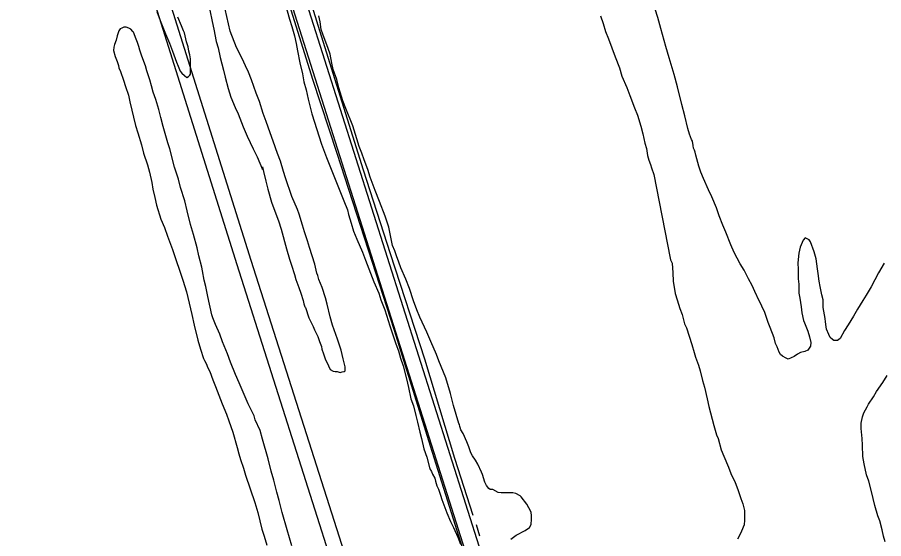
# Model space of a CAD drawing. Extents: x 3598634 to 3636690, y 517270 to 542944.
# Drawn here: x 3609179 to 3610935, y 524444 to 525501 of the extents above; entities that cross this region are included whole.
import ezdxf

# ---------------------------------------------------------------- set-up
doc = ezdxf.new("R2010")
doc.units = 0
for name, color, linetype in [('V-ROAD-CNTR', 7, 'Continuous'), ('V-SITE-VEGE', 7, 'Continuous'), ('V-TOPO-SHOR', 7, 'Continuous')]:
    doc.layers.add(name, color=color, linetype=linetype)

msp = doc.modelspace()

# ---------------------------------------------------------------- linework, layer by layer
at = {"layer": 'V-ROAD-CNTR'}
for points in [[(3608665.2, 529018.6), (3608688, 528947.3), (3608746.2, 528749.1), (3608848.5, 528432), (3608946.8, 528139.6), (3609111.4, 527605.9), (3609243, 527178.6), (3609394.6, 526698), (3609572.4, 526137.8), (3609769.5, 525515.2), (3610214.2, 524114.9)], [(3608636.6, 529009.4), (3608659.4, 528938.5), (3608717.5, 528740.2), (3608820.1, 528422.7), (3608918.3, 528130.4), (3609082.7, 527597.1), (3609214.4, 527169.6), (3609366, 526689), (3609543.8, 526128.7), (3609740.9, 525506.2), (3610185.6, 524105.8)], [(3608901.9, 527054), (3608968, 526839.5), (3609032.1, 526664.1), (3609049.1, 526659.1), (3609081.3, 526657.9), (3609123.7, 526656.3), (3609149.6, 526603.2), (3609259, 526249.8), (3609468.6, 525594.1), (3609652.3, 525008.8), (3609861.3, 524352.2), (3609956.4, 524063.6)], [(3608873.2, 527045.1), (3608939.5, 526829.9), (3609009.1, 526639.7), (3609044.2, 526629.2), (3609080.2, 526628), (3609104.6, 526627), (3609121.6, 526592.1), (3609230.3, 526240.8), (3609440, 525585.1), (3609623.7, 524999.7), (3609832.7, 524343), (3609927.9, 524054.3)]]:
    msp.add_lwpolyline(points, dxfattribs=at)
at = {"layer": 'V-SITE-VEGE'}
for points in [[(3609719.8, 525536.5), (3609730.5, 525497.3), (3609735.2, 525482.8), (3609740.6, 525463.5), (3609744.2, 525447.8), (3609746.5, 525432.8), (3609751.2, 525408.6), (3609756.6, 525386.3), (3609759.5, 525370), (3609764.3, 525354.3), (3609768.4, 525335), (3609775.5, 525305.5), (3609795.2, 525243.9), (3609805.3, 525216.8), (3609813.7, 525196.8), (3609825.6, 525166.1), (3609834, 525146.1), (3609843.5, 525122), (3609845.3, 525117.8), (3609847.7, 525111.1), (3609850.1, 525101.5), (3609855.4, 525084), (3609860.2, 525067.7), (3609866.8, 525051.4), (3609878.1, 525024.8), (3609884.7, 525008.5), (3609901.4, 524965), (3609911.6, 524942.1), (3609915.7, 524928.2), (3609923.5, 524907.7), (3609933.6, 524875.7), (3609946.1, 524838.9), (3609951.5, 524825), (3609955.6, 524809.9), (3609960.4, 524794.2), (3609967.5, 524768.3), (3609971.7, 524750.8)], [(3610660.5, 524971), (3610651.5, 524988.5), (3610643.7, 525001.2), (3610631.8, 525024.2), (3610624.6, 525039.9), (3610614.5, 525065.2), (3610608.5, 525079.7), (3610601.3, 525098.4), (3610596, 525114.7), (3610586.4, 525137), (3610579.8, 525151.5), (3610569.7, 525174.5), (3610564.3, 525187.2), (3610560.1, 525199.2), (3610553.6, 525221.6), (3610552.4, 525227.6), (3610551.2, 525231.8), (3610549.4, 525236), (3610548.2, 525240.9), (3610547.1, 525249.9), (3610545.3, 525253.5), (3610541.1, 525264.4), (3610537.5, 525275.9), (3610531.6, 525301.2), (3610525.7, 525324.1), (3610516.8, 525360.3), (3610509.6, 525385.1), (3610499.5, 525418.9), (3610493, 525441.8), (3610482.9, 525478.6), (3610476.9, 525500.9), (3610466.8, 525532.3)], [(3609461.7, 525512.8), (3609468.3, 525494.7), (3609479, 525467.6), (3609483.2, 525457.9), (3609487.4, 525448.8), (3609493.4, 525432.6), (3609501.7, 525410.2), (3609504.7, 525401.8), (3609508.9, 525392.1), (3609511.9, 525387.9), (3609517.9, 525383), (3609522.1, 525379.4), (3609525.7, 525381.2), (3609528.1, 525383.6), (3609529.9, 525386), (3609530, 525410.1), (3609529.5, 525416.7), (3609528.3, 525425.2), (3609526.5, 525432.4), (3609525.3, 525441.5), (3609521.8, 525451.1), (3609517.6, 525469.8), (3609515.8, 525473.5), (3609511.6, 525483.7), (3609503.9, 525501.2)], [(3609569, 525515.4), (3609573.8, 525492.5), (3609577.3, 525476.8), (3609582, 525452.1), (3609585.6, 525439.4), (3609589.7, 525419.5), (3609593.3, 525406.8), (3609596.3, 525394.2), (3609599.8, 525379.7), (3609606.4, 525356.8), (3609611.7, 525339.3), (3609620.1, 525318.1), (3609626.1, 525305.5), (3609636.2, 525278.9), (3609644.6, 525260.2), (3609656.5, 525234.2), (3609664.9, 525218.5), (3609675.6, 525192.6), (3609675.7, 525198), (3609677.4, 525188.3), (3609682.2, 525169), (3609686.3, 525152.7), (3609694.1, 525126.2), (3609700.6, 525108.1), (3609708.4, 525088.8), (3609713.2, 525071.3), (3609724.5, 525032), (3609730.4, 525010.9), (3609734.6, 524998.8), (3609740.5, 524979.5), (3609743.5, 524969.3), (3609749.5, 524953), (3609753, 524941.5), (3609757.8, 524927)], [(3609757.8, 524927), (3609759.6, 524920.4), (3609761.4, 524914.4), (3609762.6, 524912.5), (3609769.7, 524892), (3609773.3, 524883.6), (3609778.1, 524874.5), (3609781.1, 524867.3), (3609787.6, 524854), (3609791.2, 524843.7), (3609795.4, 524833.5), (3609796, 524828), (3609799.6, 524819), (3609802.5, 524808.7), (3609809.7, 524794.2), (3609812.7, 524787), (3609818.7, 524783.9), (3609822.9, 524782.7), (3609827.1, 524782.7), (3609833.2, 524780.9), (3609836.8, 524782.1), (3609841, 524782.7), (3609843.4, 524784.5), (3609843.4, 524786.9), (3609842.9, 524792.3), (3609839.3, 524808.6), (3609835.2, 524826.1), (3609827.4, 524848.4), (3609824.4, 524858.1), (3609817.3, 524876.8), (3609812.5, 524893.7), (3609806.6, 524919.6), (3609803, 524932.3), (3609796.5, 524953.4), (3609789.9, 524969.7), (3609787.5, 524977.5), (3609785.7, 524982.4), (3609781.6, 525000.5), (3609770.9, 525034.3), (3609766.7, 525048.1), (3609760.7, 525066.2), (3609756.6, 525079.5), (3609750, 525101.9), (3609746.5, 525111.5), (3609735.1, 525137.5), (3609722, 525175.5), (3609718.4, 525188.2), (3609711.9, 525209.3), (3609705.9, 525225), (3609697.6, 525250.3), (3609691, 525267.2), (3609683.3, 525289.6), (3609677.3, 525305.9), (3609669.6, 525330.6), (3609663, 525347.5), (3609653.5, 525374.1), (3609647.5, 525389.8), (3609640.9, 525403), (3609634.3, 525417.5), (3609623, 525439.9), (3609609.8, 525473.1), (3609599.8, 525517.7)], [(3610219.8, 524472.6), (3610220.5, 524483.5), (3610220.5, 524490.1), (3610219.9, 524498), (3610215.7, 524506.4), (3610211.5, 524514.3), (3610200.1, 524528.8), (3610197.7, 524530.6), (3610189.3, 524535.5), (3610183.3, 524536.7), (3610159.2, 524536.8), (3610153.2, 524538), (3610142.3, 524543.5), (3610136.9, 524544.1), (3610134.5, 524545.9), (3610129.7, 524552), (3610126.1, 524558.6), (3610121.4, 524574.3), (3610119.6, 524579.1), (3610111.8, 524595.4), (3610107, 524603.3), (3610101, 524611.7), (3610098, 524617.8), (3610093.9, 524630.5), (3610089.7, 524640.7), (3610082.5, 524657), (3610077.7, 524664.9), (3610076.5, 524669.7), (3610075.3, 524671.5), (3610074.7, 524675.7), (3610073.5, 524677.5), (3610062.8, 524713.8), (3610056.9, 524738.5), (3610047.4, 524769.9), (3610033.1, 524804.9), (3610028.3, 524817.6), (3610016.9, 524844.1), (3610008.6, 524862.8), (3609994.8, 524893), (3609988.2, 524908.1), (3609981.7, 524926.2), (3609973.4, 524951.6), (3609966.2, 524970.3), (3609956, 524993.2), (3609951.9, 525004.7), (3609947.1, 525017.4), (3609943.5, 525027.6), (3609939.3, 525038.5), (3609931.6, 525075.3), (3609924.5, 525098.2), (3609912.6, 525127.8), (3609904.2, 525150.2), (3609894.1, 525176.7), (3609889.3, 525192.4), (3609881.5, 525212.3), (3609876.8, 525225.6), (3609871.4, 525238.9), (3609866.6, 525254.6), (3609858.9, 525281.1), (3609844.6, 525316.1), (3609838.6, 525331.8), (3609830.3, 525358.4), (3609826.1, 525374.7), (3609819, 525395.2), (3609816, 525407.9), (3609812.5, 525426.6), (3609808.9, 525438), (3609797.6, 525467), (3609794.6, 525476.1), (3609792.2, 525491.7), (3609789.9, 525504.4)], [(3610360.7, 525504), (3610366, 525488.3), (3610370.8, 525472), (3610376.7, 525457.5), (3610390.5, 525421.3), (3610398.8, 525398.4), (3610403.6, 525382.1), (3610413.7, 525359.1), (3610420.3, 525342.8), (3610429.8, 525317.5), (3610435.8, 525303), (3610442.4, 525280.7), (3610446.5, 525265), (3610450.7, 525245.7), (3610453.6, 525234.8), (3610456, 525220.9), (3610458.4, 525211.3), (3610461.9, 525202.8), (3610464.3, 525195.6), (3610468.5, 525182.3), (3610501.6, 525012.8), (3610502.8, 525009.2), (3610505.8, 525002.5), (3610506.9, 524983.3), (3610508, 524966.4), (3610512.2, 524941)], [(3609725.8, 524461.8), (3609715.7, 524497.4), (3609709.2, 524521.6), (3609705, 524538.5), (3609698.5, 524562.6), (3609693.2, 524580.7), (3609687.2, 524606), (3609675.9, 524645.9), (3609671.2, 524663.4), (3609661, 524685.1), (3609658.6, 524693), (3609646.7, 524717.7), (3609628.2, 524760), (3609621, 524776.9), (3609610.8, 524801.6), (3609604.9, 524818.5), (3609594.7, 524843.3), (3609589.4, 524859), (3609580.4, 524878.3), (3609575, 524891.6), (3609573.2, 524898.2), (3609565, 524935), (3609560.8, 524955.5), (3609557.2, 524968.2), (3609554.3, 524986.9), (3609552.5, 524994.7), (3609546.6, 525017.7), (3609543, 525033.9), (3609535.9, 525061.1), (3609530, 525081), (3609522.8, 525108.8), (3609518.1, 525128.7), (3609509.8, 525155.8), (3609505.6, 525172.7), (3609497.3, 525197.5), (3609487.8, 525234.3), (3609483.6, 525246.9), (3609478.2, 525265.7), (3609474.1, 525279.5), (3609469.3, 525298.2), (3609465.8, 525314.5), (3609459.2, 525334.4), (3609453.9, 525349.5), (3609450.9, 525362.2), (3609447.3, 525374.3), (3609441.4, 525392.4), (3609438.4, 525402.6), (3609433, 525417.1), (3609430.6, 525424.4), (3609427.1, 525434.6), (3609425.3, 525441.9), (3609422.3, 525450.3), (3609419.3, 525456.9), (3609413.9, 525470.8), (3609412.7, 525472.6), (3609408.5, 525476.9), (3609404.9, 525479.3), (3609399.5, 525481.1), (3609394.7, 525481.2), (3609390.5, 525479.4), (3609387.5, 525477.6), (3609384.4, 525474), (3609381.4, 525463.7), (3609378.9, 525454.7), (3609375.9, 525446.3), (3609374.6, 525440.9), (3609373.4, 525433.6), (3609377, 525421.6), (3609381.2, 525411.3), (3609383.5, 525403.4), (3609384.7, 525398.6), (3609387.7, 525391.4), (3609393.7, 525373.9), (3609397.8, 525360.6), (3609403.8, 525343.1), (3609406.8, 525329.8), (3609418.6, 525281.6), (3609422.8, 525267.1), (3609430.5, 525242.3), (3609434.7, 525226), (3609442.4, 525201.9), (3609446.6, 525187.4), (3609451.3, 525166.3), (3609453.7, 525152.4), (3609457.2, 525135.5), (3609460.8, 525120.5), (3609469.7, 525092.1), (3609476.9, 525075.2), (3609482.9, 525057.1), (3609493, 525030.5), (3609499.5, 525011.8), (3609508.5, 524984.7), (3609514.4, 524968.4), (3609521.6, 524944.2), (3609532.3, 524898.4), (3609537, 524876.7), (3609544.7, 524846.5), (3609550.1, 524828.4), (3609556, 524809.7), (3609557.8, 524805.5), (3609562, 524798.2)], [(3610935.5, 525002.5), (3610923.9, 524983.2), (3610916.6, 524968.8), (3610909.4, 524955), (3610899.1, 524938.1), (3610892.4, 524926.7), (3610881.5, 524909.3), (3610873.6, 524895.4), (3610862.7, 524877.4), (3610855.4, 524866), (3610846.3, 524849.7), (3610840.8, 524846.1), (3610833.6, 524845.6), (3610830.6, 524848), (3610826.4, 524852.2), (3610823.4, 524858.3), (3610818.6, 524869.1), (3610818, 524873.3), (3610816.3, 524883.6), (3610815.7, 524890.8), (3610812.2, 524912.6), (3610811.6, 524928.2), (3610809.2, 524938.5), (3610805.7, 524955.4), (3610803.9, 524966.2), (3610801.6, 524981.9), (3610800.4, 524991), (3610797.5, 525011.5), (3610793.9, 525025.9), (3610786.2, 525045.9), (3610783.8, 525050.1), (3610775.3, 525053.7), (3610771.1, 525049.5), (3610765, 525035.1), (3610762.6, 525023), (3610760.7, 525003.2), (3610761.2, 524989.9), (3610761.2, 524970.6), (3610762.3, 524959.8), (3610762.8, 524941.7), (3610764.6, 524931.4), (3610767, 524913.9), (3610768.7, 524901.9), (3610772.3, 524886.2), (3610774.1, 524881.4), (3610780.6, 524864.5), (3610784.2, 524853), (3610786.6, 524841.5), (3610786.5, 524834.3), (3610781.1, 524826.5), (3610775, 524823.5), (3610766, 524821.7), (3610760, 524818.1), (3610753.3, 524813.3), (3610747.3, 524810.9), (3610741.2, 524807.9), (3610737, 524809.8), (3610729.2, 524814), (3610725.6, 524817.7), (3610722.6, 524821.9), (3610718.4, 524832.8), (3610715.4, 524840), (3610712.5, 524851.5), (3610704.7, 524872), (3610700.5, 524882.2), (3610692.8, 524904.6), (3610688.6, 524912.4), (3610686.2, 524919.1), (3610682, 524926.3), (3610673.7, 524945), (3610667.7, 524957.7), (3610660.5, 524971)], [(3610512.2, 524941), (3610515.7, 524928.4), (3610521.1, 524910.9), (3610525.9, 524898.8), (3610531.2, 524879.5), (3610534.8, 524871.6), (3610545.5, 524837.8), (3610550.3, 524821.5), (3610553.2, 524811.9), (3610559.2, 524795.6), (3610562.8, 524784.7), (3610567.5, 524764.8), (3610571.1, 524751.5), (3610577, 524727.4), (3610580, 524712.3), (3610590.1, 524673.7), (3610596, 524654.4), (3610599, 524647.2), (3610605.5, 524624.2), (3610610.3, 524611.6), (3610619.9, 524589.2), (3610624.7, 524576.5), (3610633.6, 524557.8), (3610639, 524543.9), (3610644.9, 524525.2), (3610649.1, 524515), (3610652.7, 524501.1), (3610652.6, 524481.8), (3610652, 524472.2), (3610646.5, 524459.5), (3610642.2, 524450.5), (3610638.6, 524443.3)], [(3609562, 524798.2), (3609564.4, 524791.6), (3609568.6, 524783.1), (3609575.1, 524766.2), (3609580.5, 524752.9), (3609594.2, 524717.3), (3609602.6, 524696.8), (3609607.4, 524682.9), (3609615.7, 524660), (3609624, 524628.6), (3609627.6, 524615.9), (3609631.2, 524604.5), (3609637.1, 524587), (3609641.3, 524573.1), (3609659.8, 524517.6), (3609666.3, 524497), (3609674.6, 524463.2), (3609678.8, 524449.4), (3609684.1, 524430.7)], [(3610937.5, 524437.9), (3610934, 524449.4), (3610931.6, 524462), (3610926.8, 524480.1), (3610922.7, 524490.4), (3610916.7, 524511.5), (3610913.2, 524525.4), (3610909.6, 524539.9), (3610904.3, 524560.4), (3610899.5, 524573.7), (3610894.8, 524596), (3610892.4, 524610.5), (3610891.3, 524633.4), (3610890.7, 524647.2), (3610889, 524667.7), (3610889, 524678), (3610891.5, 524691.2), (3610894.6, 524699.1), (3610901.2, 524711.7), (3610903.7, 524717.1), (3610914, 524731.5), (3610920, 524742.4), (3610932.8, 524761), (3610941.3, 524774.8)], [(3609971.7, 524750.8), (3609976.4, 524727.9), (3609981.8, 524713.4), (3609986.5, 524693.5), (3609990.1, 524680.2), (3609994.2, 524659.7), (3609997.8, 524647), (3610002.5, 524626.5), (3610008.5, 524609), (3610015, 524585.5), (3610018, 524580.6), (3610020.4, 524575.2), (3610024.6, 524566.8), (3610026.4, 524560.7), (3610028.8, 524551.1), (3610032.4, 524544.4), (3610036.5, 524532.4), (3610038.9, 524523.3), (3610045.5, 524507.6), (3610049, 524496.7), (3610056.8, 524478.6), (3610062.8, 524466.6), (3610071.2, 524447.2), (3610077.1, 524432.7)], [(3610178.7, 524443.3), (3610189.6, 524451.1), (3610207.7, 524460.6), (3610216.8, 524466.6), (3610219.8, 524472.6)], [(3609734.8, 524429.3), (3609725.8, 524461.8)]]:
    msp.add_lwpolyline(points, dxfattribs=at)
at = {"layer": 'V-TOPO-SHOR'}
msp.add_line((3610108.7, 524472.6), (3610115.4, 524450.1), dxfattribs=at)
for points in [[(3609438.6, 526608.5), (3609467.4, 526514.7), (3609501.9, 526396.8), (3609544.9, 526260.4), (3609566.9, 526183.2), (3609586.5, 526124.6), (3609612.4, 526037.2), (3609645, 525936.7), (3609701.4, 525758.8), (3609755.7, 525590.2), (3609814.9, 525398.8), (3609879.8, 525191.6), (3609934.3, 525022.2), (3610003.9, 524808.6), (3610064.5, 524607.1), (3610102, 524491.9)], [(3609495.5, 526279.7), (3609524, 526184.1), (3609567.7, 526042.6), (3609603, 525930.4), (3609654.4, 525764), (3609697.5, 525637.5), (3609730.6, 525525.3), (3609777.1, 525376), (3609826.5, 525226), (3609890, 525029.5), (3609942.2, 524866.6), (3610015.5, 524632.2), (3610085.3, 524411.5), (3610151.6, 524207.1), (3610166.4, 524167.8), (3610169.9, 524145), (3610170.6, 524137.1), (3610169.2, 524133.6), (3610166.3, 524125), (3610162.7, 524125), (3610155.6, 524121.5), (3610152, 524116.5), (3610149.8, 524110.8), (3610151.2, 524092.5)]]:
    msp.add_lwpolyline(points, dxfattribs=at)

doc.saveas('drawing.dxf')
